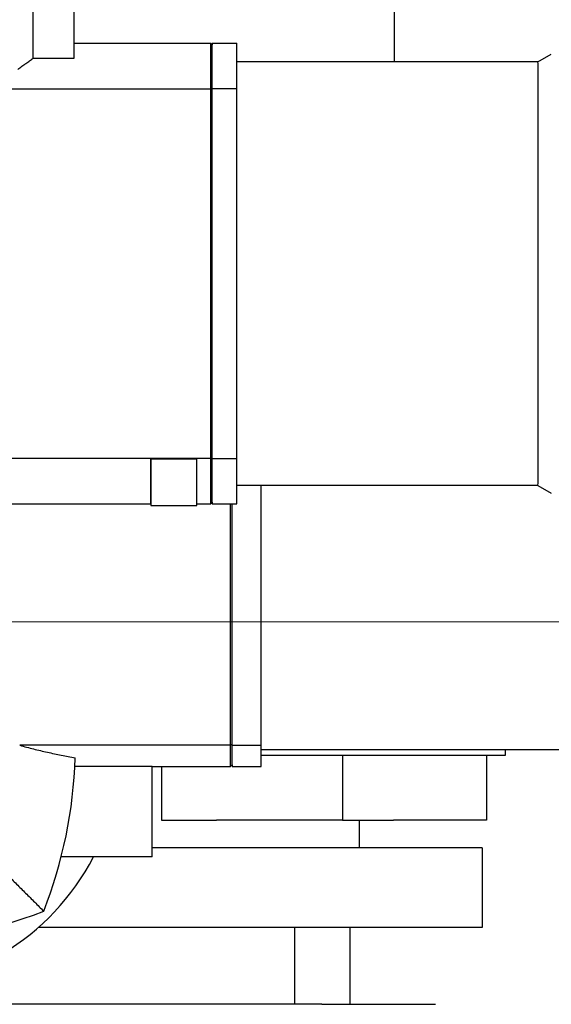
# Model space of a CAD drawing. Extents: x -89225 to 110569, y 13360 to 87647.
# Tile 348 of 478: x 41830 to 42003, y 84113 to 84434. Entities that reach past the tile are written whole.
import ezdxf

# ---------------------------------------------------------------- set-up
doc = ezdxf.new("R2010")
doc.units = 0
doc.layers.add('Beluchtingstank', color=253, linetype='Continuous')
doc.layers.add('Iv-Lines 035', color=4, linetype='Continuous')

# ---------------------------------------------------------------- blocks, each defined once
blk = doc.blocks.new('Leidingwerk beluchtingsinstallatie')
for p, q in [((1289156.21, -919812.15), (1289156.21, -919764.35)), ((1289169.54, -919812.15), (1289169.54, -919764.35)), ((1289169.54, -919807.35), (1289214.03, -919807.35)), ((1289214.53, -919807.85), (1289214.03, -919807.35)), ((1289214.53, -919807.35), (1289222.53, -919807.35)), ((1289156.21, -919812.15), (1289169.54, -919812.15)), ((1289320.53, -919813.35), (1289324.86, -919810.85)), ((1289320.53, -919813.35), (1289222.54, -919813.35)), ((1289039.04, -919822.14), (1289214.04, -919822.14)), ((1289214.54, -919822.11), (1289222.54, -919822.11)), ((1289214.04, -919942.57), (1289039.04, -919942.57)), ((1289194.54, -919942.68), (1289194.54, -919957.85)), ((1289194.54, -919942.68), (1289209.54, -919942.68)), ((1289209.54, -919957.85), (1289209.54, -919942.68)), ((1289214.54, -919942.54), (1289222.54, -919942.54)), ((1289320.53, -919951.35), (1289222.54, -919951.35)), ((1289320.53, -919951.35), (1289324.86, -919953.85)), ((1289214.53, -919956.85), (1289214.03, -919957.35)), ((1289058.54, -919957.35), (1289194.53, -919957.35)), ((1289194.52, -919957.35), (1289194.52, -919957.85)), ((1289194.52, -919957.85), (1289194.54, -919957.85)), ((1289194.54, -919957.85), (1289209.54, -919957.85)), ((1289209.54, -919957.35), (1289214.03, -919957.35)), ((1289214.53, -919957.35), (1289222.53, -919957.35)), ((1289220.49, -920035.98), (1289151.86, -920035.98)), ((1289220.99, -920035.98), (1289230.49, -920035.98)), ((1289230.49, -920037.35), (1289372.98, -920037.35)), ((1289249.89, -920039.35), (1289230.49, -920039.35)), ((1289302.92, -920039.35), (1289249.89, -920039.35)), ((1289256.91, -920039.35), (1289256.91, -920060.35)), ((1289309.9, -920039.35), (1289302.92, -920039.35)), ((1289303.74, -920039.35), (1289303.74, -920060.35)), ((1289309.9, -920037.35), (1289309.9, -920039.35)), ((1289169.81, -920042.76), (1289194.98, -920042.76)), ((1289194.98, -920072.35), (1289194.98, -920042.76)), ((1289194.98, -920042.85), (1289220.48, -920042.85)), ((1289198.02, -920042.85), (1289198.02, -920060.35)), ((1289220.98, -920042.35), (1289220.48, -920042.85)), ((1289220.98, -920042.85), (1289230.48, -920042.85)), ((1289198.02, -920060.35), (1289215.94, -920060.35)), ((1289256.91, -920060.35), (1289215.94, -920060.35)), ((1289256.91, -920060.35), (1289273.53, -920060.35)), ((1289262.4, -920069.35), (1289262.4, -920060.35)), ((1289303.74, -920060.35), (1289273.53, -920060.35)), ((1289194.98, -920072.35), (1289165.35, -920072.35)), ((1289302.4, -920069.35), (1289194.98, -920069.35)), ((1289302.4, -920069.35), (1289302.4, -920095.35)), ((1289302.4, -920095.35), (1289157.89, -920095.35)), ((1289241.42, -920120.35), (1289241.42, -920095.35)), ((1289259.39, -920120.35), (1289259.39, -920095.35)), ((1289250.15, -920120.35), (1288968.63, -920120.35)), ((1289250.15, -920120.35), (1289258.11, -920120.35)), ((1289258.11, -920120.35), (1289287.12, -920120.35))]:
    blk.add_line(p, q)
for centre, radius, start, end in [((1289019.99, -920035.35), 150, 338.6216, 358.2045), ((1289104.97, -920035.35), 80, 207.5485, 332.4515), ((1289104.99, -919950.35), 150, 248.6216, 291.3784)]:
    blk.add_arc(centre, radius, start, end)
for centre, major_axis, start_param, end_param in [((1289214.53, -919937.35), (0, 130), 5.802016, 6.370706), ((1289214.03, -919937.35), (0, 130), 5.8016, 6.283186), ((1289214.53, -919937.35), (0, 129.5), 5.802811, 6.282972), ((1289222.53, -919937.35), (0, 130), 5.802016, 6.283185), ((1289320.53, -919882.35), (0, 69), 3.141593, 6.283186), ((1289214.02, -919882.35), (0, -130), 1.089212, 2.052383), ((1289214.52, -919882.38), (0, -130), 1.089628, 2.052798), ((1289222.52, -919882.38), (0, -130), 1.089628, 2.052798), ((1289214.52, -919882.35), (0, -129.5), 1.090423, 2.051172), ((1289194.53, -919827.35), (0, -130), 0, 0.479729), ((1289214.03, -919827.35), (0, -130), 0, 0.481585), ((1289214.53, -919827.35), (0, -129.5), 0.000214, 0.480375), ((1289214.53, -919827.35), (0, -130), 6.195665, 6.765186), ((1289222.53, -919827.35), (0, -130), 0, 0.482001), ((1289230.45, -919985.35), (0, -190), 1.301064, 1.750713), ((1289220.45, -919985.35), (0, -190), 1.301064, 1.718703), ((1289220.95, -919985.35), (0, -190), 1.301064, 1.718703), ((1289220.95, -919985.35), (0, -189.5), 1.30256, 1.719097), ((1289220.48, -919852.85), (0, -190), 0, 0.269733), ((1289220.98, -919852.85), (0, -189.5), 0.000214, 0.268236), ((1289220.98, -919852.85), (0, -190), 6.210836, 6.552918), ((1289230.48, -919852.85), (0, -190), 0, 0.269733)]:
    blk.add_ellipse(centre, major_axis=major_axis, ratio=0.000214, start_param=start_param, end_param=end_param)
for points, knots in [([(1289137.15, -919479.45), (1289148.23, -919479.45), (1289159.39, -919480.82), (1289180.83, -919486.16), (1289191.28, -919490.15), (1289210.76, -919500.47), (1289219.94, -919506.86), (1289236.37, -919521.56), (1289243.75, -919529.97), (1289256.16, -919548.18), (1289261.3, -919558.12), (1289268.97, -919578.79), (1289271.57, -919589.67), (1289273.11, -919603.28), (1289273.33, -919605.98), (1289273.51, -919609.22), (1289273.54, -919609.83), (1289273.59, -919611.15), (1289273.61, -919611.87), (1289273.64, -919612.74), (1289273.64, -919612.97), (1289273.65, -919613.53), (1289273.66, -919613.8), (1289273.66, -919614.25), (1289273.66, -919614.42), (1289273.67, -919614.85), (1289273.67, -919615.02), (1289273.67, -919615.58), (1289273.68, -919615.8), (1289273.68, -919616.89), (1289273.68, -919617.91), (1289273.69, -919622.36), (1289273.69, -919627), (1289273.7, -919638.86), (1289273.7, -919645.74), (1289273.71, -919661.83), (1289273.71, -919671.08), (1289273.72, -919691.74), (1289273.72, -919703.21), (1289273.72, -919728.05), (1289273.73, -919741.49), (1289273.73, -919769.99), (1289273.73, -919785.13), (1289273.74, -919805.02), (1289273.74, -919809.16), (1289273.74, -919813.35)], [0, 0, 0, 0, 3.323499, 3.323499, 6.630201, 6.630201, 9.937072, 9.937072, 13.243942, 13.243942, 16.550806, 16.550806, 19.857653, 19.857653, 20.663784, 20.663784, 20.848724, 20.848724, 21.079886, 21.079886, 21.180265, 21.180265, 21.347207, 21.347207, 21.533283, 21.533283, 21.903582, 21.903582, 22.956434, 22.956434, 26.114617, 26.114617, 32.424965, 32.424965, 37.994037, 37.994037, 43.524213, 43.524213, 49.049441, 49.049441, 54.573145, 54.573145, 60.096223, 60.096223, 61.529586, 61.529586, 61.529586, 61.529586]), ([(1289151.23, -919815.84), (1289151.7, -919815.5), (1289152.15, -919815.16), (1289152.59, -919814.84), (1289152.82, -919814.68), (1289153.03, -919814.52), (1289153.25, -919814.36), (1289153.35, -919814.28), (1289153.46, -919814.2), (1289153.57, -919814.12), (1289153.67, -919814.04), (1289153.77, -919813.97), (1289153.88, -919813.89), (1289154.09, -919813.74), (1289154.29, -919813.59), (1289154.49, -919813.44), (1289154.69, -919813.29), (1289154.89, -919813.14), (1289155.08, -919813), (1289155.28, -919812.85), (1289155.47, -919812.71), (1289155.66, -919812.57), (1289155.85, -919812.43), (1289156.03, -919812.29), (1289156.21, -919812.15)], [0, 0, 0, 0, 3.200015, 3.200015, 3.200015, 4.79769, 4.79769, 4.79769, 5.595934, 5.595934, 5.595934, 6.394017, 6.394017, 6.394017, 7.992334, 7.992334, 7.992334, 9.593466, 9.593466, 9.593466, 11.19707, 11.19707, 11.19707, 12.802796, 12.802796, 12.802796, 12.802796]), ([(1289214.54, -919822.51), (1289214.5, -919822.48), (1289214.46, -919822.45), (1289214.42, -919822.42), (1289214.38, -919822.39), (1289214.33, -919822.36), (1289214.29, -919822.32), (1289214.25, -919822.29), (1289214.21, -919822.26), (1289214.17, -919822.23), (1289214.13, -919822.2), (1289214.08, -919822.17), (1289214.04, -919822.14)], [0, 0, 0, 0, 0.1810867, 0.1810867, 0.1810867, 0.3621734, 0.3621734, 0.3621734, 0.5432599, 0.5432599, 0.5432599, 0.7243464, 0.7243464, 0.7243464, 0.7243464]), ([(1289214.04, -919942.57), (1289214.08, -919942.54), (1289214.13, -919942.51), (1289214.17, -919942.47), (1289214.21, -919942.44), (1289214.25, -919942.41), (1289214.29, -919942.38), (1289214.33, -919942.35), (1289214.38, -919942.32), (1289214.42, -919942.29), (1289214.46, -919942.26), (1289214.5, -919942.23), (1289214.54, -919942.2)], [0, 0, 0, 0, 0.1810866, 0.1810866, 0.1810866, 0.3621732, 0.3621732, 0.3621732, 0.5432599, 0.5432599, 0.5432599, 0.7243464, 0.7243464, 0.7243464, 0.7243464]), ([(1289151.86, -920035.98), (1289152.61, -920036.19), (1289153.36, -920036.39), (1289154.11, -920036.59), (1289154.86, -920036.79), (1289155.61, -920036.98), (1289156.36, -920037.17), (1289157.11, -920037.36), (1289157.86, -920037.54), (1289158.61, -920037.72), (1289159.36, -920037.9), (1289160.12, -920038.07), (1289160.87, -920038.24), (1289161.62, -920038.41), (1289162.37, -920038.58), (1289163.13, -920038.74), (1289163.88, -920038.9), (1289164.63, -920039.05), (1289165.39, -920039.21), (1289166.14, -920039.36), (1289166.9, -920039.5), (1289167.65, -920039.64), (1289168.4, -920039.78), (1289169.16, -920039.92), (1289169.92, -920040.05)], [0, 0, 0, 0, 3.23921, 3.23921, 3.23921, 6.478746, 6.478746, 6.478746, 9.718485, 9.718485, 9.718485, 12.958302, 12.958302, 12.958302, 16.198069, 16.198069, 16.198069, 19.437656, 19.437656, 19.437656, 22.676935, 22.676935, 22.676935, 25.915774, 25.915774, 25.915774, 25.915774]), ([(1289220.99, -920035.58), (1289220.95, -920035.61), (1289220.91, -920035.64), (1289220.87, -920035.68), (1289220.83, -920035.71), (1289220.78, -920035.75), (1289220.74, -920035.78), (1289220.7, -920035.81), (1289220.66, -920035.85), (1289220.62, -920035.88), (1289220.58, -920035.92), (1289220.53, -920035.95), (1289220.49, -920035.98)], [0, 0, 0, 0, 0.1904928, 0.1904928, 0.1904928, 0.3809858, 0.3809858, 0.3809858, 0.571479, 0.571479, 0.571479, 0.7619723, 0.7619723, 0.7619723, 0.7619723]), ([(1289135.94, -920066.3), (1289136.44, -920066.8), (1289136.94, -920067.3), (1289137.44, -920067.8), (1289137.94, -920068.3), (1289138.44, -920068.8), (1289138.94, -920069.3), (1289139.44, -920069.8), (1289139.94, -920070.3), (1289140.44, -920070.79), (1289140.93, -920071.29), (1289141.43, -920071.79), (1289141.93, -920072.29), (1289142.43, -920072.79), (1289142.92, -920073.28), (1289143.42, -920073.78), (1289143.92, -920074.28), (1289144.41, -920074.77), (1289144.91, -920075.27), (1289145.9, -920076.26), (1289146.89, -920077.25), (1289147.88, -920078.24), (1289148.86, -920079.23), (1289149.85, -920080.21), (1289150.84, -920081.2), (1289151.82, -920082.18), (1289152.81, -920083.17), (1289153.79, -920084.15), (1289154.77, -920085.13), (1289155.75, -920086.11), (1289156.73, -920087.09), (1289157.71, -920088.07), (1289158.69, -920089.05), (1289159.67, -920090.03)], [0, 0, 0, 0, 2.813762, 2.813762, 2.813762, 5.62753, 5.62753, 5.62753, 8.44131, 8.44131, 8.44131, 11.255107, 11.255107, 11.255107, 14.068925, 14.068925, 14.068925, 16.882765, 16.882765, 16.882765, 22.510522, 22.510522, 22.510522, 28.138376, 28.138376, 28.138376, 33.76631, 33.76631, 33.76631, 39.394291, 39.394291, 39.394291, 45.022268, 45.022268, 45.022268, 45.022268])]:
    blk.add_open_spline(points, degree=3, knots=knots)

msp = doc.modelspace()

# ---------------------------------------------------------------- linework, layer by layer
at = {"layer": 'Beluchtingstank', "lineweight": 9, "ltscale": 0.01}
msp.add_line((30135.88, 84237.71), (53025.88, 84237.71), dxfattribs=at)

# ---------------------------------------------------------------- block references
at = {"layer": 'Iv-Lines 035'}
msp.add_blockref('Leidingwerk beluchtingsinstallatie', (-1247321.42, 1004233.53), dxfattribs=at)

doc.saveas('drawing.dxf')
